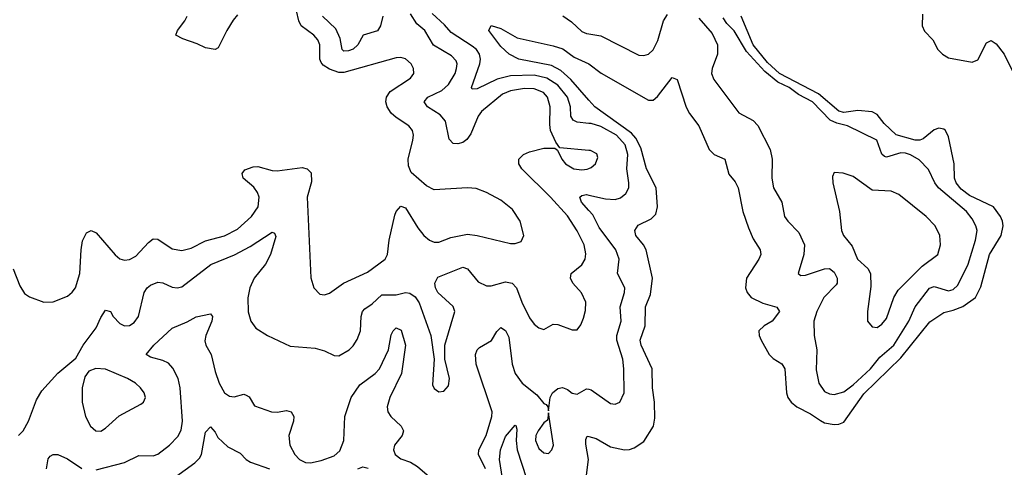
# Model space of a CAD drawing. Header units: inches. Extents: x 1694797 to 1849917, y 907313 to 1017959.
# Tile 818 of 834: x 1837609 to 1841745, y 1001437 to 1003315. Entities that reach past the tile are written whole.
import ezdxf

# ---------------------------------------------------------------- set-up
doc = ezdxf.new("R2010")
doc.units = ezdxf.units.IN
doc.header["$MEASUREMENT"] = 0
doc.layers.add('B8030', color=7, linetype='Continuous')
doc.layers.add('B8040', color=7, linetype='Continuous')

msp = doc.modelspace()

# ---------------------------------------------------------------- linework, layer by layer
at = {"layer": 'B8030', "color": 5}
for points, elevation in [([(1837581.2, 1002270), (1837610, 1002198.9), (1837630, 1002166.9), (1837650, 1002152.3), (1837710, 1002130.3), (1837750, 1002131.8), (1837810, 1002155.6), (1837830, 1002171.8), (1837843.1, 1002190), (1837862.3, 1002250), (1837867.1, 1002350), (1837873.3, 1002386.7), (1837890, 1002420.3), (1837909.3, 1002430), (1837930, 1002421.1), (1838010, 1002328.1), (1838030, 1002312), (1838050, 1002306.5), (1838070, 1002308.5), (1838097.6, 1002322.4), (1838150, 1002380.2), (1838170, 1002395.9), (1838190, 1002394.5), (1838250, 1002353.5), (1838290, 1002346.7), (1838330, 1002356.6), (1838390, 1002387.6), (1838470, 1002407.5), (1838523.5, 1002436.5), (1838583, 1002490), (1838611, 1002530), (1838614.5, 1002570), (1838608.1, 1002590), (1838592.2, 1002612.2), (1838548.2, 1002650), (1838543.1, 1002670), (1838554.3, 1002685.7), (1838590, 1002697.7), (1838610, 1002699.7), (1838670, 1002682.3), (1838690, 1002681.2), (1838795.5, 1002695.5), (1838817.1, 1002690), (1838832.8, 1002672.8), (1838834.8, 1002634.8), (1838816.6, 1002570), (1838831.6, 1002231.6), (1838844.9, 1002190), (1838870, 1002163.1), (1838890, 1002160.3), (1838910, 1002167), (1838969.9, 1002210.1), (1839070, 1002255.3), (1839144.7, 1002310), (1839154.7, 1002330), (1839160.7, 1002390), (1839184.9, 1002495.1), (1839190, 1002510.7), (1839210, 1002533), (1839230, 1002525.5), (1839281.3, 1002441.3), (1839306.5, 1002410), (1839330, 1002390.2), (1839350, 1002381.2), (1839370, 1002382.2), (1839419.4, 1002400.6), (1839490, 1002415.8), (1839530, 1002410.2), (1839670, 1002376.6), (1839690, 1002376.5), (1839715, 1002385), (1839726.4, 1002410), (1839710.7, 1002470), (1839678.6, 1002518.6), (1839630, 1002558.5), (1839570, 1002589.8), (1839526.5, 1002606.5), (1839490, 1002609), (1839350, 1002601.4), (1839317.3, 1002617.3), (1839253.7, 1002673.7), (1839241.7, 1002701.7), (1839240.3, 1002730), (1839259.9, 1002810), (1839262.6, 1002830), (1839259.3, 1002850), (1839243.1, 1002870), (1839190, 1002905), (1839170, 1002923.4), (1839152.1, 1002950), (1839147, 1002970), (1839149.5, 1002990.5), (1839165.5, 1003014.5), (1839250, 1003069.3), (1839264.7, 1003090), (1839263.9, 1003110), (1839253.1, 1003130), (1839230, 1003150.8), (1839210, 1003156.5), (1839190, 1003155.3), (1838970, 1003093.6), (1838950, 1003093.3), (1838910, 1003107.5), (1838884.2, 1003124.2), (1838875.5, 1003135.5), (1838870.3, 1003150), (1838870.4, 1003210), (1838862.1, 1003230), (1838844.7, 1003250), (1838791.4, 1003290), (1838781.8, 1003310), (1838772.4, 1003352.4)], 580), ([(1838524.6, 1003335.4), (1838506.3, 1003313.7), (1838478.8, 1003270), (1838442.4, 1003197.6), (1838430, 1003189.6), (1838390, 1003197.3), (1838354.3, 1003214.3), (1838294.2, 1003234.2), (1838265.6, 1003250), (1838271.6, 1003270), (1838303.2, 1003310), (1838313, 1003330)], 580), ([(1839135.1, 1003330), (1839124.7, 1003290), (1839112, 1003268), (1839052.4, 1003250), (1839029, 1003210), (1839010, 1003191.6), (1838990, 1003184), (1838970, 1003183.7), (1838963.2, 1003190), (1838955.7, 1003235.7), (1838937.4, 1003277.4), (1838880.7, 1003330)], 560), ([(1840000, 1002766.5), (1839877.2, 1002777.2), (1839860.6, 1002800.6), (1839839.1, 1002850), (1839835.3, 1002875.3), (1839837.8, 1002950), (1839825.8, 1002990), (1839809.6, 1003009.6), (1839770, 1003024.7), (1839730, 1003025.8), (1839670, 1003016.5), (1839637.2, 1003002.8), (1839548.4, 1002930), (1839534.8, 1002910), (1839503.8, 1002836.2), (1839487.4, 1002812.6), (1839470, 1002799.4), (1839450, 1002793.6), (1839430, 1002795.4), (1839413.4, 1002813.4), (1839397.9, 1002890), (1839375.6, 1002915.6), (1839321.6, 1002950), (1839307.8, 1002970), (1839323.5, 1002990), (1839381.7, 1003018.3), (1839410, 1003043.2), (1839437.8, 1003090), (1839444.4, 1003110), (1839446.2, 1003130), (1839442, 1003142), (1839423.2, 1003163.2), (1839347.6, 1003207.6), (1839310.5, 1003270), (1839277.4, 1003297.4), (1839250, 1003339.8)], 560), ([(1840000, 1002880.1), (1839950, 1002884.7), (1839933.3, 1002893.3), (1839924.5, 1002910), (1839922.2, 1002950), (1839910.2, 1002990.2), (1839870, 1003040.8), (1839823, 1003070), (1839770, 1003082.3), (1839670, 1003079.2), (1839615.1, 1003064.9), (1839530, 1003025.3), (1839510, 1003023.6), (1839506.6, 1003030), (1839542.3, 1003130), (1839545.2, 1003150), (1839540.8, 1003170), (1839527.1, 1003190), (1839510, 1003204.6), (1839420.8, 1003260.8), (1839393.7, 1003293.7), (1839341.1, 1003341.1)], 540), ([(1839890, 1003331.3), (1839926.4, 1003306.4), (1839970, 1003266.2), (1839990, 1003257.2), (1840000, 1003255.6)], 540), ([(1840000, 1002977.7), (1839923.6, 1003063.6), (1839882.4, 1003102.4), (1839843.3, 1003123.3), (1839705.1, 1003150), (1839665.6, 1003170), (1839630, 1003202.4), (1839579.5, 1003270), (1839589.6, 1003290.4), (1839630, 1003278), (1839698.5, 1003238.5), (1839850, 1003205.9), (1839890, 1003192.2), (1839937.4, 1003157.4), (1839999.5, 1003130), (1840000, 1003129.7)], 520), ([(1837603.9, 1001570), (1837624, 1001590), (1837645.7, 1001630), (1837680.5, 1001719.5), (1837702.5, 1001757.4), (1837770, 1001832.3), (1837844.6, 1001895.4), (1837876.3, 1001950), (1837930, 1002022), (1837950, 1002066), (1837970, 1002095.8), (1837990, 1002090.4), (1838002.4, 1002070), (1838030, 1002040.7), (1838050, 1002031), (1838070, 1002031.8), (1838090, 1002044.7), (1838107.7, 1002070), (1838132.7, 1002170), (1838144.8, 1002190), (1838158.3, 1002201.7), (1838190, 1002214), (1838210, 1002211.2), (1838250, 1002192.2), (1838270, 1002189.3), (1838290, 1002194.7), (1838411.8, 1002288.2), (1838512.1, 1002327.9), (1838576.8, 1002363.2), (1838670, 1002423.7), (1838678.9, 1002418.9), (1838684.9, 1002404.9), (1838663.2, 1002330), (1838641.4, 1002290), (1838594.2, 1002230), (1838575.4, 1002190), (1838568.1, 1002148.1), (1838569.1, 1002089.1), (1838579.5, 1002050), (1838601.1, 1002021.1), (1838650.2, 1001990.2), (1838744.6, 1001944.6), (1838850, 1001937.3), (1838890, 1001926.3), (1838930, 1001906), (1838950, 1001904.4), (1838992.8, 1001930), (1839010, 1001946), (1839027.2, 1001972.8), (1839040.2, 1002010), (1839043.2, 1002070), (1839049.6, 1002090.4), (1839058.4, 1002101.6), (1839090, 1002122.2), (1839130, 1002160.1), (1839190, 1002160.1), (1839230, 1002170.9), (1839247.5, 1002167.5), (1839270, 1002152.6), (1839287.2, 1002127.2), (1839336.5, 1001990), (1839350.6, 1001890), (1839343.1, 1001783.1), (1839350, 1001767.7), (1839370, 1001753.4), (1839390, 1001756.3), (1839410, 1001778.8), (1839415.1, 1001810), (1839394.3, 1001890), (1839395.1, 1001950), (1839436.2, 1002090), (1839430, 1002111.9), (1839365.5, 1002170), (1839355.7, 1002190), (1839352.8, 1002210), (1839365.8, 1002234.2), (1839470, 1002276.5), (1839490.1, 1002270.1), (1839535.1, 1002215.1), (1839570, 1002198.7), (1839590, 1002198.1), (1839650, 1002214.5), (1839676.9, 1002210), (1839695.5, 1002190), (1839718, 1002130), (1839750, 1002063.6), (1839770, 1002036.9), (1839790, 1002021.5), (1839810, 1002015.3), (1839850, 1002037.6), (1839870, 1002035.6), (1839930, 1002014.3), (1839950, 1002014.4), (1839965.9, 1002034.1), (1839977.1, 1002062.9), (1839985.1, 1002094.9), (1839986.5, 1002130), (1839969.3, 1002169.3), (1839932.4, 1002210), (1839922.2, 1002230), (1839925.4, 1002250), (1839970, 1002286.3), (1839984, 1002310), (1839987.6, 1002332.4), (1839980.5, 1002370), (1839950, 1002429.8), (1839910, 1002492.4), (1839838.9, 1002570), (1839717.8, 1002690), (1839705.3, 1002710), (1839706.2, 1002730), (1839724.7, 1002750), (1839750, 1002761.2), (1839810, 1002775.9), (1839856.3, 1002776.3), (1839867.3, 1002767.3), (1839885.8, 1002730), (1839902, 1002710), (1839937.1, 1002690), (1839970, 1002685.3), (1839992.7, 1002687.3), (1840000, 1002690.2)], 560), ([(1840000, 1002513.8), (1839968.1, 1002550), (1839962, 1002570), (1839970, 1002578), (1839990, 1002581.1), (1840000, 1002578.8)], 540), ([(1837930, 1001425.9), (1838050, 1001456.8), (1838110, 1001486.8), (1838170, 1001485.3), (1838190, 1001492.5), (1838238, 1001530), (1838273.3, 1001566.8), (1838286.9, 1001593.1), (1838293.2, 1001630), (1838283.8, 1001770), (1838274.6, 1001810), (1838253.1, 1001853.1), (1838234.1, 1001874.1), (1838210, 1001885.5), (1838158.6, 1001898.6), (1838140.5, 1001910), (1838172, 1001950), (1838250, 1002020.3), (1838313.2, 1002046.8), (1838350, 1002067.9), (1838410, 1002080.5), (1838418.4, 1002070), (1838416.3, 1002050), (1838391.2, 1001990), (1838387.1, 1001967.1), (1838391.7, 1001950), (1838413.8, 1001910), (1838430, 1001839.3), (1838447.1, 1001790), (1838469.2, 1001750), (1838490, 1001736.1), (1838510, 1001733.2), (1838550, 1001743.6), (1838560.2, 1001740.2), (1838572.4, 1001732.4), (1838595.1, 1001695.1), (1838666.8, 1001670), (1838690, 1001668.6), (1838730, 1001675.2), (1838750.1, 1001670.1), (1838760.6, 1001650), (1838759, 1001630), (1838739.2, 1001570), (1838743.8, 1001530), (1838764.6, 1001490), (1838784.7, 1001470), (1838810, 1001457.4), (1838830, 1001455.3), (1838874.8, 1001465.2), (1838930, 1001485.2), (1838953.7, 1001506.3), (1838970.3, 1001549.7), (1838974.5, 1001650), (1839000.9, 1001730), (1839037.5, 1001782.5), (1839102.9, 1001830), (1839120.9, 1001850), (1839158.5, 1001930), (1839170, 1001993), (1839177.6, 1002010), (1839190, 1002022.4), (1839212, 1002012), (1839230.1, 1001949.9), (1839212.8, 1001830), (1839164.1, 1001730), (1839153, 1001690), (1839156, 1001670), (1839168.4, 1001650), (1839211.8, 1001610), (1839220.9, 1001590), (1839215.1, 1001570), (1839183.5, 1001530), (1839179.8, 1001510), (1839186, 1001490), (1839210, 1001472.5), (1839250, 1001458), (1839280.5, 1001440.5), (1839350, 1001380.6)], 540), ([(1839565.6, 1001430), (1839535.8, 1001490), (1839537.4, 1001510), (1839568, 1001570), (1839592.2, 1001650), (1839593.1, 1001670), (1839526.7, 1001870), (1839523.6, 1001910), (1839530.4, 1001929.6), (1839540.6, 1001939.4), (1839591.2, 1001968.8), (1839612.9, 1002007.1), (1839630, 1002023.2), (1839650, 1002011.2), (1839663.6, 1001983.6), (1839677.5, 1001870), (1839690.1, 1001830), (1839720.2, 1001790), (1839780.7, 1001740.7), (1839810, 1001704.9), (1839819.9, 1001699.9), (1839827.3, 1001690), (1839830, 1001674), (1839837.6, 1001730), (1839847.2, 1001750), (1839870, 1001767.7), (1839888.6, 1001771.4), (1839910, 1001763.2), (1839930, 1001748.5), (1839950, 1001744), (1839990, 1001766.7), (1840000, 1001764.2)], 540), ([(1838263.4, 1001396.6), (1838345, 1001455), (1838364.6, 1001475.4), (1838372.7, 1001490), (1838390, 1001584.9), (1838410, 1001607.3), (1838430, 1001584.9), (1838441.7, 1001561.7), (1838483.3, 1001523.3), (1838535.6, 1001495.6), (1838560.2, 1001470), (1838578.4, 1001458.4), (1838658, 1001430)], 520), ([(1839637.4, 1001390), (1839624.4, 1001470), (1839628.3, 1001510), (1839650, 1001566.7), (1839690, 1001614), (1839692.9, 1001612.9), (1839697.1, 1001597.1), (1839694.5, 1001550), (1839699, 1001510), (1839737.8, 1001390)], 520), ([(1839987.8, 1001392.2), (1839998.4, 1001470), (1839986.4, 1001533.6), (1839986.4, 1001553.6), (1839991.9, 1001568.1), (1840000, 1001565.8)], 520), ([(1837721.2, 1001430), (1837728.2, 1001471.8), (1837736.8, 1001483.2), (1837749.8, 1001490.2), (1837769.8, 1001490.2), (1837810, 1001472.3), (1837870, 1001432.6)], 540), ([(1839029.9, 1001430.1), (1839050, 1001438.6), (1839072.8, 1001432.8)], 520)]:
    msp.add_lwpolyline(points, dxfattribs=dict(at, elevation=elevation))
for points, elevation in [([(1837928.7, 1001851.3), (1837899.9, 1001840.1), (1837883.1, 1001816.9), (1837871.8, 1001770), (1837871.8, 1001710), (1837886.3, 1001650), (1837906, 1001610), (1837929.3, 1001589.3), (1837950, 1001589.1), (1837970, 1001601.1), (1838027.6, 1001652.4), (1838118.7, 1001701.3), (1838129.5, 1001710), (1838137.6, 1001730), (1838131.5, 1001750), (1838116.9, 1001770), (1838095.6, 1001790), (1838061.6, 1001810), (1837970, 1001848.3)], 560), ([(1839830, 1001666), (1839825.5, 1001634.5), (1839810, 1001622.9), (1839786.4, 1001590), (1839776.6, 1001570), (1839775, 1001550), (1839790, 1001516), (1839810, 1001498.3), (1839830, 1001495.3), (1839844.7, 1001510), (1839850.7, 1001530)], 540)]:
    msp.add_lwpolyline(points, close=True, dxfattribs=dict(at, elevation=elevation))
at = {"layer": 'B8040', "color": 5}
for points, elevation in [([(1840000, 1003255.6), (1840050, 1003247.3), (1840210, 1003166.5), (1840230, 1003165.2), (1840249.8, 1003170.2), (1840270, 1003188.9), (1840290, 1003228.4), (1840313.2, 1003310), (1840330, 1003336.9)], 540), ([(1840000, 1003129.7), (1840051.3, 1003091.3), (1840250, 1002977.1), (1840270, 1002978), (1840287.3, 1002992.7), (1840350, 1003072), (1840370, 1003064), (1840408, 1002948), (1840421.9, 1002921.9), (1840462, 1002870), (1840505.6, 1002770), (1840525.7, 1002750), (1840570.3, 1002730), (1840587.1, 1002667.1), (1840614.6, 1002634.6), (1840627, 1002610), (1840646.5, 1002510), (1840670, 1002441.8), (1840690, 1002396.1), (1840718.9, 1002350), (1840721.5, 1002330), (1840712.9, 1002310), (1840661.8, 1002230), (1840657.2, 1002190), (1840663.9, 1002170), (1840682, 1002150), (1840730, 1002125), (1840788.5, 1002108.5), (1840799.7, 1002090), (1840770.1, 1002049.9), (1840735.3, 1002030), (1840714, 1002010), (1840714.6, 1001990), (1840722.8, 1001970), (1840756.5, 1001910), (1840773.7, 1001893.6), (1840810, 1001871.1), (1840822.7, 1001850), (1840829.5, 1001750), (1840835.9, 1001730), (1840849.5, 1001710), (1840872.9, 1001690), (1840930, 1001660.9), (1840972.9, 1001632.9), (1840990, 1001624.2), (1841030, 1001616.8), (1841050, 1001617.5), (1841070, 1001626.6), (1841154.4, 1001745.6), (1841310, 1001896.5), (1841432, 1002048), (1841490, 1002087.1), (1841530, 1002095.7), (1841570, 1002111.4), (1841623.4, 1002150), (1841646.1, 1002193.9), (1841682.6, 1002330), (1841730.7, 1002410), (1841739.2, 1002450), (1841736.6, 1002470), (1841728.8, 1002490), (1841699.4, 1002530), (1841597.7, 1002577.7), (1841563.9, 1002603.9), (1841542.2, 1002630), (1841534.7, 1002650), (1841534.4, 1002710), (1841510, 1002823.1), (1841497.6, 1002850), (1841490, 1002856), (1841470, 1002859.6), (1841450, 1002852.8), (1841404.3, 1002815.7), (1841390, 1002810), (1841370, 1002809.3), (1841290, 1002832.3), (1841239.9, 1002879.9), (1841210, 1002917.3), (1841190, 1002928.2), (1841130, 1002933.6), (1841070, 1002926.3), (1841050, 1002931.8), (1840963.9, 1003003.9), (1840801, 1003090), (1840750, 1003135.2), (1840689.9, 1003209.9), (1840639, 1003330)], 520), ([(1840461.7, 1003321.7), (1840517.7, 1003257.7), (1840540.2, 1003210), (1840540.1, 1003170), (1840518, 1003110), (1840515, 1003090), (1840523.9, 1003063.9), (1840630, 1002924.2), (1840690, 1002892.4), (1840710, 1002871.6), (1840761.5, 1002770), (1840770.1, 1002730.1), (1840767.9, 1002650), (1840774.7, 1002610), (1840810.2, 1002550), (1840821.5, 1002490), (1840835.3, 1002470), (1840882, 1002422), (1840905, 1002370), (1840903.2, 1002330), (1840878.4, 1002250), (1840890, 1002241.1), (1840910, 1002242.6), (1840990, 1002269.5), (1841010, 1002271.5), (1841030, 1002256.2), (1841043, 1002230), (1841043, 1002210), (1841037.7, 1002202.3), (1840986.5, 1002150), (1840957.4, 1002090), (1840944.5, 1002050), (1840946.4, 1001990), (1840956.5, 1001930), (1840954.1, 1001845.9), (1840965, 1001790), (1840990, 1001754.9), (1841010, 1001745), (1841030, 1001742.7), (1841070, 1001754.2), (1841110, 1001782.8), (1841182.2, 1001850), (1841221.6, 1001898.4), (1841279.9, 1001950), (1841343, 1002050), (1841369.7, 1002110.3), (1841430, 1002188.1), (1841450, 1002195.8), (1841510, 1002178), (1841530, 1002182.7), (1841550, 1002201), (1841592.6, 1002290), (1841623.7, 1002390), (1841629.9, 1002430), (1841625.4, 1002450), (1841610, 1002479.8), (1841585.8, 1002510), (1841467.5, 1002610), (1841452.7, 1002630), (1841426.2, 1002686.2), (1841386.4, 1002726.4), (1841350, 1002748.2), (1841330, 1002754.9), (1841310, 1002756), (1841250, 1002738.3), (1841241.5, 1002741.5), (1841230.4, 1002750.4), (1841208.5, 1002810), (1841085.6, 1002870), (1841040.8, 1002880.8), (1841013.5, 1002893.5), (1840938.3, 1002970), (1840880.6, 1003000.6), (1840840.9, 1003030), (1840793.3, 1003053.3), (1840738.3, 1003098.3), (1840661.6, 1003181.6), (1840610, 1003267.8), (1840579.5, 1003299.5), (1840563.4, 1003323.4)], 540), ([(1841401.1, 1003338.9), (1841399.5, 1003290), (1841410, 1003267.6), (1841444.6, 1003230), (1841464.7, 1003190), (1841484.4, 1003170), (1841510, 1003155.2), (1841610, 1003136.3), (1841634, 1003146), (1841670, 1003218.5), (1841690, 1003228), (1841710, 1003213.4), (1841744.1, 1003170), (1841779.5, 1003099.5)], 520), ([(1840000, 1001565.8), (1840030, 1001557.4), (1840090, 1001523.2), (1840150, 1001510.9), (1840170, 1001511.6), (1840190, 1001519), (1840230, 1001545), (1840270.5, 1001610), (1840277.3, 1001642.7), (1840276, 1001710), (1840266.3, 1001770), (1840264.9, 1001850), (1840219, 1001950), (1840215.4, 1001970), (1840236.3, 1002030), (1840236.9, 1002110), (1840258.4, 1002161.6), (1840267.5, 1002230), (1840239.9, 1002350), (1840229.8, 1002370), (1840197, 1002410), (1840192.9, 1002430), (1840206.9, 1002453.1), (1840260.7, 1002479.3), (1840280.5, 1002499.5), (1840288.1, 1002530), (1840282.4, 1002610), (1840241.4, 1002690), (1840217.8, 1002777.8), (1840197.4, 1002817.4), (1840178.8, 1002838.8), (1840024.7, 1002950), (1840000, 1002977.7)], 520), ([(1840000, 1002578.8), (1840070, 1002563), (1840110, 1002560.7), (1840131.9, 1002568.1), (1840154.5, 1002585.5), (1840166.9, 1002610), (1840168, 1002630), (1840158.5, 1002690), (1840163.1, 1002750), (1840152.5, 1002790), (1840115.6, 1002830), (1840050, 1002866.7), (1840010, 1002879.2), (1840000, 1002880.1)], 540), ([(1840000, 1002690.2), (1840010, 1002694.3), (1840028.2, 1002710), (1840037.2, 1002737.2), (1840032.8, 1002752.8), (1840006, 1002766), (1840000, 1002766.5)], 560), ([(1840000, 1001764.2), (1840010, 1001761.8), (1840090, 1001705.2), (1840110, 1001702), (1840129.8, 1001710.2), (1840147.9, 1001750), (1840146.6, 1001850), (1840142.7, 1001890), (1840116.6, 1001970), (1840117.8, 1001990), (1840135.6, 1002050), (1840131.7, 1002110), (1840149.9, 1002170), (1840150.6, 1002190), (1840120.3, 1002250), (1840127.5, 1002310), (1840112.6, 1002350), (1840042.6, 1002442.6), (1840015.9, 1002495.9), (1840000, 1002513.8)], 540)]:
    msp.add_lwpolyline(points, dxfattribs=dict(at, elevation=elevation))
at = {"layer": 'B8040', "color": 5, "elevation": 560}
msp.add_lwpolyline([(1841030, 1002674), (1841022.3, 1002657.7), (1841024, 1002630), (1841052.8, 1002510), (1841060.7, 1002430), (1841069.2, 1002410), (1841105, 1002365), (1841127.5, 1002310), (1841171.7, 1002271.7), (1841182.5, 1002250), (1841184.5, 1002195.6), (1841170.5, 1002090), (1841170.6, 1002050.6), (1841190, 1002026.8), (1841210, 1002023.8), (1841230, 1002037), (1841250, 1002061.1), (1841280.2, 1002150), (1841299.1, 1002180.9), (1841399.3, 1002280.7), (1841465.6, 1002330), (1841476.4, 1002370), (1841473.3, 1002410), (1841453.7, 1002450), (1841415.8, 1002490), (1841301.6, 1002581.6), (1841270, 1002595.4), (1841190, 1002599.4), (1841110, 1002657.4), (1841068.4, 1002671.6)], close=True, dxfattribs=at)

doc.saveas('drawing.dxf')
